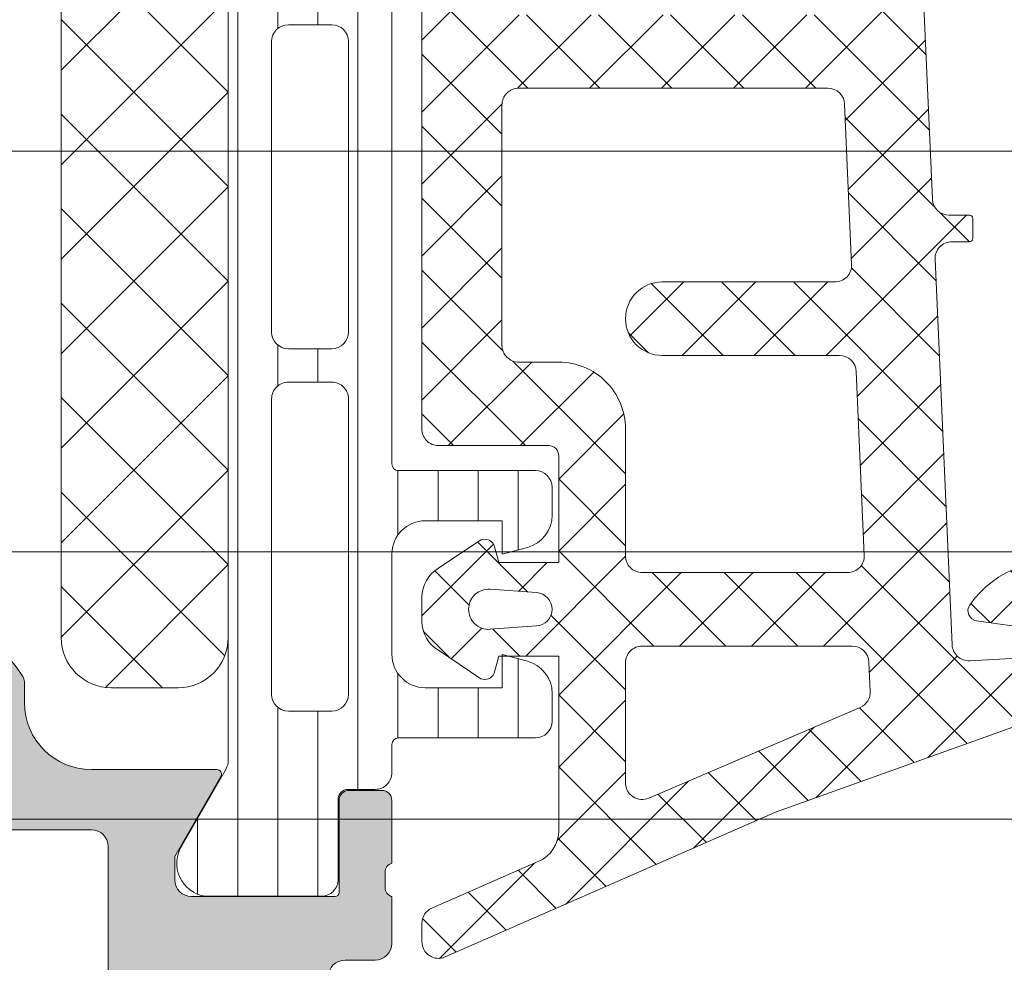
# Model space of a CAD drawing. Header units: millimetres. Extents: x 213386 to 506888, y 183055 to 450952.
# Tile 306 of 656: x 393293 to 393323, y 284315 to 284343. Entities that reach past the tile are written whole.
import ezdxf

# ---------------------------------------------------------------- set-up
doc = ezdxf.new("R2010")
doc.units = ezdxf.units.MM
doc.layers.add('FASÁDA DETAILNÍ', color=255, linetype='Continuous', lineweight=0)

msp = doc.modelspace()

# ---------------------------------------------------------------- hatches: boundary and pattern name
at = {"layer": 'FASÁDA DETAILNÍ'}
h = msp.add_hatch(dxfattribs=at)
h.set_pattern_fill('LINIE', color=256, scale=1.2, angle=90, style=0)
h.set_pattern_definition([(90, (393692.4159825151, 283047.5297934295), (-1.2, 7.347638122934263e-17), [])])
edge = h.paths.add_edge_path()
edge.add_arc((393303.3237099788, 284319.7464295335), 0.2999999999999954, 90.00207529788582, 180.0020752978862, ccw=False)
edge.add_line((393303.3236991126, 284320.0464295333), (393304.1340304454, 284320.0464581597))
edge.add_arc((393304.134015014, 284320.5464554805), 0.4999973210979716, 270.0017683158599, 360.0023822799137)
edge.add_line((393304.6340123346, 284320.5464762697), (393304.6353328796, 284321.3875485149))
edge.add_arc((393304.8353328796, 284321.3875485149), 0.1999999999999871, 90.00000000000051, 180.0000000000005, ccw=False)
edge.add_line((393304.8353328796, 284321.5875485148), (393308.9353328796, 284321.5875485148))
edge.add_arc((393308.9353328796, 284322.0875485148), 0.5000000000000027, 269.9999999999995, 359.9999999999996)
edge.add_line((393309.4353328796, 284322.0875485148), (393309.4353328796, 284322.9182977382))
edge.add_arc((393308.4353328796, 284322.9182977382), 0.9999999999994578, 360.0000000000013, 434.9999999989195)
edge.add_line((393308.6941519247, 284323.8842235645), (393307.9353328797, 284324.0875485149))
edge.add_line((393307.9353328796, 284324.0875485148), (393307.9353328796, 284323.0875485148))
edge.add_line((393307.9353328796, 284323.0875485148), (393305.6353328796, 284323.0875485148))
edge.add_arc((393305.6370421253, 284324.0916749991), 1.004127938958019, 180.2340877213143, 269.9024699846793, ccw=False)
edge.add_line((393304.6329225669, 284324.0875725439), (393304.6329225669, 284327.087450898))
edge.add_arc((393305.6370419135, 284327.0834225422), 1.004127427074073, 450.09751797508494, 539.7701403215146, ccw=False)
edge.add_line((393305.6353328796, 284328.0875485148), (393307.9353328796, 284328.0875485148))
edge.add_line((393307.9353328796, 284328.0875485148), (393307.9353328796, 284327.0875485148))
edge.add_line((393307.9353328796, 284327.0875485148), (393308.6941519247, 284327.2908734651))
edge.add_arc((393308.4353328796, 284328.2567992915), 1.000000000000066, 285.0000000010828, 359.9999999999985)
edge.add_line((393309.4353328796, 284328.2567992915), (393309.4353328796, 284329.0875485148))
edge.add_arc((393308.9353328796, 284329.0875485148), 0.4999999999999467, 360, 450)
edge.add_line((393308.9353328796, 284329.5875485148), (393304.8353328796, 284329.5875485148))
edge.add_arc((393304.8370614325, 284329.7917216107), 0.2041804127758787, 181.1558689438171, 269.5149389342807, ccw=False)
edge.add_line((393304.6329225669, 284329.7876028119), (393304.6328996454, 284355.6289696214))
edge.add_arc((393304.1329023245, 284355.6289541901), 0.4999973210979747, 360.0017683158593, 450.0023822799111)
edge.add_line((393304.1328815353, 284356.1289515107), (393303.3225502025, 284356.1289228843))
edge.add_arc((393303.3225393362, 284356.428922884), 0.299999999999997, 180.0020752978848, 270.0020752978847, ccw=False)
edge.add_line((393303.0225393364, 284356.4289120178), (393303.022784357, 284358.8289104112))
edge.add_arc((393302.5227883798, 284358.8288949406), 0.499995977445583, 360.0017728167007, 450.0023777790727)
edge.add_line((393302.5227676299, 284359.3288909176), (393299.0462261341, 284359.3287642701))
edge.add_arc((393299.188572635, 284358.3389513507), 0.99999607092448, 458.1836833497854, 572.7290913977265)
edge.add_line((393298.3473395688, 284357.798285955), (393299.6658919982, 284355.5146768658))
edge.add_arc((393299.232888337, 284355.2646612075), 0.5000000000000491, 360.00213520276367, 390.00207189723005, ccw=False)
edge.add_line((393299.7328883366, 284355.2646798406), (393299.733974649, 284320.9104110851))
edge.add_arc((393299.2339746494, 284320.9103934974), 0.5000000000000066, 330.0020786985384, 360.0020153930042, ccw=False)
edge.add_line((393299.6669964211, 284320.6604092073), (393298.3486094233, 284318.3767046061))
edge.add_arc((393299.1898816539, 284317.836100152), 0.9999960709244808, 507.2750591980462, 621.8204672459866)
edge.add_line((393299.047606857, 284316.8462769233), (393302.5241483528, 284316.8464035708))
edge.add_arc((393302.5241328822, 284317.346399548), 0.4999959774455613, 270.0017728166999, 360.0023777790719)
edge.add_line((393303.0241288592, 284317.3464202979), (393303.023709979, 284319.7464186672))
edge = h.paths.add_edge_path(flags=16)
edge.add_line((393302.8334343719, 284343.9375422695), (393301.5334402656, 284343.9375422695))
edge.add_arc((393301.5334366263, 284344.4375386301), 0.4999963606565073, 179.9995829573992, 270.0004170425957, ccw=False)
edge.add_line((393301.0334402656, 284344.4375422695), (393301.0334402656, 284353.287536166))
edge.add_arc((393301.5334366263, 284353.2875398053), 0.4999963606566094, 89.99958295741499, 180.0004170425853, ccw=False)
edge.add_line((393301.5334402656, 284353.787536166), (393302.8334343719, 284353.787536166))
edge.add_arc((393302.8334509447, 284353.2875361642), 0.5000000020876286, 360.0000002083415, 450.0018991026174, ccw=False)
edge.add_line((393303.3334509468, 284353.287536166), (393303.3334509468, 284344.4375422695))
edge.add_arc((393302.8334509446, 284344.4375422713), 0.5000000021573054, 269.99810091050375, 359.99999978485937, ccw=False)
edge = h.paths.add_edge_path(flags=16)
edge.add_arc((393302.8334509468, 284333.7375361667), 0.4999999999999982, 269.9999999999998, 360.000000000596, ccw=False)
edge.add_line((393302.8334509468, 284333.2375361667), (393301.5334402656, 284333.2375361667))
edge.add_arc((393301.5334402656, 284333.7375361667), 0.4999999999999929, 179.9999999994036, 269.99999999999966, ccw=False)
edge.add_line((393301.0334402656, 284333.7375361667), (393301.0334402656, 284342.4375422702))
edge.add_arc((393301.5334402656, 284342.4375422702), 0.5000000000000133, 450.0000000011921, 539.9999999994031, ccw=False)
edge.add_line((393301.5334402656, 284342.9375422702), (393302.8334509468, 284342.9375422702))
edge.add_arc((393302.8334509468, 284342.4375422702), 0.5000000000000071, 360.00000000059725, 450.0000000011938, ccw=False)
edge.add_line((393303.3334509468, 284342.4375422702), (393303.3334509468, 284333.7375361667))
edge = h.paths.add_edge_path(flags=16)
edge.add_arc((393301.5334366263, 284331.7375398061), 0.4999963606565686, 89.99958295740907, 180.0004170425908, ccw=False)
edge.add_line((393301.5334402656, 284332.2375361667), (393302.8334343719, 284332.2375361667))
edge.add_arc((393302.8334509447, 284331.7375361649), 0.5000000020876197, 360.00000020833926, 450.0018991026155, ccw=False)
edge.add_line((393303.3334509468, 284331.7375361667), (393303.3334509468, 284322.8875270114))
edge.add_arc((393302.8334662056, 284322.8875270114), 0.4999847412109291, 269.99999999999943, 360.00000000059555, ccw=False)
edge.add_line((393302.8334662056, 284322.3875422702), (393301.5334555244, 284322.3875422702))
edge.add_arc((393301.5334555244, 284322.887557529), 0.5000152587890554, 179.9999999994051, 270.0000000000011, ccw=False)
edge.add_line((393301.0334402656, 284322.887557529), (393301.0334402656, 284331.7375361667))
h = msp.add_hatch(dxfattribs=at)
h.set_pattern_fill('ANSI37', color=256, scale=0.48, angle=90, style=0)
h.set_pattern_definition([(135, (393309.6328994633, 284329.3363462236), (-1.077630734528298, -1.077630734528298), []), (225, (393309.6328994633, 284329.3363462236), (1.077630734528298, -1.077630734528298), [])])
edge = h.paths.add_edge_path(flags=16)
edge.add_line((393308.9686054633, 284325.9350692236), (393307.5757514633, 284326.0348132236))
edge.add_arc((393307.5328939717, 284325.4363463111), 0.5999995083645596, 85.90391948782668, 180.0000083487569)
edge.add_arc((393307.5328939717, 284325.4363461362), 0.5999995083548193, 179.9999916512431, 274.0960805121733)
edge.add_line((393307.5757514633, 284324.8378792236), (393308.9686054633, 284324.9376232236))
edge.add_arc((393308.9328909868, 284325.4363462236), 0.5000001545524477, 274.0960643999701, 445.9039356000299)
edge = h.paths.add_edge_path(flags=16)
edge.add_arc((393312.1328990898, 284323.8363495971), 0.4999996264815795, 89.9999571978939, 180.0000428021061)
edge.add_line((393311.6328994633, 284323.8363492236), (393311.6328994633, 284320.2426642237))
edge.add_arc((393312.1328997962, 284320.2426642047), 0.5000003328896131, 179.9999978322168, 293.2180266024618)
edge.add_line((393312.3300154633, 284319.7831582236), (393318.6611174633, 284322.4990362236))
edge.add_arc((393318.4640015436, 284322.9585415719), 0.4999998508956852, 293.2180817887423, 362.5001106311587)
edge.add_line((393318.9635254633, 284322.9803522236), (393318.9251994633, 284323.8581592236))
edge.add_arc((393318.4256758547, 284323.8363497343), 0.4999994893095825, 2.499979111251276, 90.0000448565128)
edge.add_line((393318.4256754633, 284324.3363492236), (393312.1328994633, 284324.3363492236))
edge = h.paths.add_edge_path(flags=16)
edge.add_line((393317.5410614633, 284349.3902682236), (393308.6442084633, 284353.5389382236))
edge.add_arc((393308.4328993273, 284353.0857844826), 0.4999998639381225, 64.99999208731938, 180.0000296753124)
edge.add_line((393307.9328994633, 284353.0857842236), (393307.9328994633, 284343.7363492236))
edge.add_arc((393308.4328990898, 284343.7363488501), 0.4999996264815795, 179.9999571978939, 270.0000428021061)
edge.add_line((393308.4328994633, 284343.2363492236), (393317.5568224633, 284343.2363492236))
edge.add_arc((393317.556822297, 284343.7363492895), 0.5000000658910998, 270.000019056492, 362.5000272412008)
edge.add_line((393318.0563464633, 284343.7581592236), (393317.8292764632, 284348.9589232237))
edge.add_arc((393317.3297510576, 284348.9371134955), 0.5000012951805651, 2.499997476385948, 64.99990801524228)
edge = h.paths.add_edge_path(flags=16)
edge.add_arc((393308.4328990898, 284340.5363495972), 0.4999996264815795, 89.9999571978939, 180.0000428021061)
edge.add_line((393307.9328994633, 284340.5363492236), (393307.9328994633, 284333.3363492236))
edge.add_arc((393308.4328990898, 284333.3363488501), 0.4999996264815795, 179.9999571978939, 270.0000428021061)
edge.add_line((393308.4328994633, 284332.8363492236), (393309.6328994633, 284332.8363492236))
edge.add_arc((393309.6329009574, 284330.8363507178), 1.99999850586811, -4.28037736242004e-05, 90.00004280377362, ccw=False)
edge.add_line((393311.6328994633, 284330.8363492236), (393311.6328994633, 284327.0363492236))
edge.add_arc((393312.1328990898, 284327.0363488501), 0.4999996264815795, 179.9999571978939, 270.0000428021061)
edge.add_line((393312.1328994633, 284326.5363492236), (393318.2859604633, 284326.5363492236))
edge.add_arc((393318.285960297, 284327.0363492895), 0.5000000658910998, 270.000019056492, 362.5000272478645)
edge.add_line((393318.7854844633, 284327.0581592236), (393318.5453494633, 284332.5581592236))
edge.add_arc((393318.0458258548, 284332.5363497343), 0.4999994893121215, 2.499979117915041, 90.00004486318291)
edge.add_line((393318.0458254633, 284333.0363492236), (393312.7328994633, 284333.0363492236))
edge.add_arc((393312.7328994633, 284334.1363492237), 1.100000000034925, 90, 270, ccw=False)
edge.add_line((393312.7328994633, 284335.2363492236), (393317.9061104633, 284335.2363492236))
edge.add_arc((393317.906110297, 284335.7363492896), 0.5000000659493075, 270.000019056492, 362.5000272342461)
edge.add_line((393318.4056344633, 284335.7581592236), (393318.1960614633, 284340.5581592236))
edge.add_arc((393317.6965378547, 284340.5363497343), 0.4999994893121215, 2.499979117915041, 90.00004485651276)
edge.add_line((393317.6965374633, 284341.0363492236), (393308.4328994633, 284341.0363492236))
edge = h.paths.add_edge_path()
edge.add_line((393309.8193564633, 284355.7494022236), (393318.6072224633, 284351.6515532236))
edge.add_ellipse((393317.3393649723, 284348.9326278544), major_axis=(-3.000002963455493, 0), ratio=1, start_angle=182.5000588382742, end_angle=244.999969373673, ccw=False)
edge.add_line((393320.3365124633, 284349.0634892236), (393320.3648464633, 284348.4145392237))
edge.add_ellipse((393320.8643700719, 284348.4363487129), major_axis=(-0.4999994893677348, 0), ratio=1, start_angle=2.499979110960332, end_angle=90.00004485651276)
edge.add_line((393320.8643704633, 284347.9363492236), (393321.8328994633, 284347.9363492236))
edge.add_ellipse((393321.832899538, 284347.8363492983), major_axis=(-0.09999992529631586, 0), ratio=1, start_angle=179.9999572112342, end_angle=270.0000427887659, ccw=False)
edge.add_line((393321.9328994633, 284347.8363492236), (393321.9328994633, 284347.2363492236))
edge.add_ellipse((393321.832899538, 284347.236349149), major_axis=(-0.09999992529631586, 0), ratio=1, start_angle=89.99995721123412, end_angle=180.0000427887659, ccw=False)
edge.add_line((393321.8328994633, 284347.1363492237), (393320.9298614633, 284347.1363492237))
edge.add_ellipse((393320.9298616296, 284346.6363491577), major_axis=(-0.5000000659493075, 0), ratio=1, start_angle=-89.99998093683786, end_angle=2.50002724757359)
edge.add_line((393320.4303374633, 284346.6145392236), (393320.8241754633, 284337.7142452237))
edge.add_ellipse((393321.3236867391, 284337.7363493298), major_axis=(-0.5000001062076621, 0), ratio=1, start_angle=2.533769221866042, end_angle=90.00008298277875)
edge.add_line((393321.3236874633, 284337.2363492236), (393321.9328994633, 284337.2363492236))
edge.add_ellipse((393321.932899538, 284337.1363492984), major_axis=(-0.09999992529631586, 0), ratio=1, start_angle=179.9999572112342, end_angle=270.0000427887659, ccw=False)
edge.add_line((393322.0328994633, 284337.1363492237), (393322.0328994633, 284336.5363492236))
edge.add_ellipse((393321.932899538, 284336.536349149), major_axis=(-0.09999992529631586, 0), ratio=1, start_angle=89.99995721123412, end_angle=180.0000427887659, ccw=False)
edge.add_line((393321.9328994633, 284336.4363492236), (393321.4033374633, 284336.4363492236))
edge.add_ellipse((393321.4033371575, 284335.9363487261), major_axis=(-0.5000004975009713, 0), ratio=1, start_angle=-90.00003503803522, end_angle=2.533697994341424)
edge.add_line((393320.9038254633, 284335.9142452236), (393321.4144814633, 284324.3740202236))
edge.add_ellipse((393321.9140060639, 284324.395829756), major_axis=(-0.5000004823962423, 0), ratio=1, start_angle=2.499979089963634, end_angle=93.21705730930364)
edge.add_line((393321.9420654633, 284323.8966172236), (393327.0758084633, 284324.1851802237))
edge.add_ellipse((393326.9602530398, 284324.5955982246), major_axis=(-0.4263754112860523, 0), ratio=1, start_angle=105.724854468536, end_angle=249.2410276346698)
edge.add_line((393327.1113764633, 284324.9942932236), (393326.8787734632, 284324.9930532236))
edge.add_line((393326.8787734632, 284324.9930532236), (393324.9961944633, 284324.6949152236))
edge.add_line((393324.9961944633, 284324.6949152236), (393322.1469094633, 284325.0953412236))
edge.add_ellipse((393322.1886600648, 284325.3924218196), major_axis=(-0.2999999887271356, 0), ratio=1, start_angle=-34.597746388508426, end_angle=82.00025596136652, ccw=False)
edge.add_ellipse((393324.4112311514, 284323.8593084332), major_axis=(-3.000047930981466, 0), ratio=1, start_angle=251.9915754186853, end_angle=325.40235871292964, ccw=False)
edge.add_line((393325.3387164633, 284326.7123872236), (393327.5936074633, 284326.0788112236))
edge.add_ellipse((393327.4326779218, 284325.3035987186), major_axis=(-0.791740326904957, 0), ratio=1, start_angle=186.7983462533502, end_angle=258.2723102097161, ccw=False)
edge.add_line((393328.2188514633, 284325.3973212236), (393328.2200724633, 284324.3391112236))
edge.add_ellipse((393327.0409862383, 284324.4682354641), major_axis=(-1.186135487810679, 0), ratio=1, start_angle=108.6555764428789, end_angle=173.7503218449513, ccw=False)
edge.add_line((393327.4204054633, 284323.3444212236), (393324.1790654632, 284322.2500882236))
edge.add_line((393324.1790654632, 284322.2500882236), (393316.1292704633, 284319.3603102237))
edge.add_line((393316.1292704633, 284319.3603102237), (393306.2313934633, 284315.0275012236))
edge.add_ellipse((393306.0331233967, 284315.4865102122), major_axis=(-0.5000002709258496, 0), ratio=1, start_angle=0.06657637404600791, end_angle=113.3620494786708, ccw=False)
edge.add_line((393305.5331234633, 284315.4859292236), (393305.5324884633, 284316.0326302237))
edge.add_ellipse((393306.0324885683, 284316.0332104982), major_axis=(-0.5000004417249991, 0), ratio=1, start_angle=-66.07917545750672, end_angle=0.06649452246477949, ccw=False)
edge.add_line((393305.8297514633, 284316.4902642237), (393309.0337544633, 284317.8920202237))
edge.add_ellipse((393308.6329001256, 284318.8081613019), major_axis=(-0.9999993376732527, 0), ratio=1, start_angle=113.6316147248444, end_angle=180.000052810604)
edge.add_line((393309.6328994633, 284318.8081622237), (393309.6328994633, 284324.0361042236))
edge.add_line((393309.6328994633, 284324.0361042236), (393307.8334204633, 284324.0361132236))
edge.add_line((393307.8334204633, 284324.0361132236), (393307.6954784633, 284323.5213122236))
edge.add_ellipse((393307.4183244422, 284323.6360774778), major_axis=(-0.2999756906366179, 0), ratio=1, start_angle=67.49643330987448, end_angle=157.5062997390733, ccw=False)
edge.add_line((393307.3035114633, 284323.3589432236), (393306.0333844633, 284324.2081102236))
edge.add_ellipse((393306.533105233, 284325.073974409), major_axis=(-0.9997207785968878, 0), ratio=1, start_angle=-0.007611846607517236, end_angle=60.009239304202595, ccw=False)
edge.add_line((393305.5333844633, 284325.0741072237), (393305.5334154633, 284325.7984682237))
edge.add_ellipse((393306.5331532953, 284325.7982601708), major_axis=(-0.9997378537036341, 0), ratio=1, start_angle=299.99132494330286, end_angle=359.9880763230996, ccw=False)
edge.add_line((393306.0334154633, 284326.6641342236), (393307.3035114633, 284327.5133012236))
edge.add_ellipse((393307.4183233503, 284327.2361537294), major_axis=(-0.2999875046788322, 0), ratio=1, start_angle=202.498603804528, end_angle=292.50240615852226, ccw=False)
edge.add_line((393307.6954784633, 284327.3509472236), (393307.8334504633, 284326.8361312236))
edge.add_line((393307.8334504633, 284326.8361312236), (393309.6328994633, 284326.8361232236))
edge.add_line((393309.6328994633, 284326.8361232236), (393309.6328994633, 284330.0363502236))
edge.add_ellipse((393309.3328996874, 284330.0363504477), major_axis=(-0.2999997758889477, 0), ratio=1, start_angle=179.9999572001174, end_angle=270.0000427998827)
edge.add_line((393309.3328994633, 284330.3363502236), (393306.0329034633, 284330.3363502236))
edge.add_ellipse((393306.0329030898, 284330.8363498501), major_axis=(-0.4999996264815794, 0), ratio=1, start_angle=-4.280210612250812e-05, end_angle=90.00004280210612, ccw=False)
edge.add_line((393305.5329034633, 284330.8363502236), (393305.5329034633, 284357.7339722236))
edge.add_line((393305.5329034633, 284357.7339722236), (393307.0832954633, 284358.6290902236))
edge.add_ellipse((393307.3332955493, 284358.1960776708), major_axis=(-0.4999999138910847, 0), ratio=1, start_angle=180.0000633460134, end_angle=300.0000170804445, ccw=False)
edge.add_line((393307.8332954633, 284358.1960782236), (393309.5306664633, 284358.1960782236))
edge.add_line((393309.5306664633, 284358.1960782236), (393309.5306664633, 284356.2025562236))
edge.add_ellipse((393310.0306667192, 284356.202555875), major_axis=(-0.5000002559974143, 0), ratio=1, start_angle=-3.994724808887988e-05, end_angle=64.99987142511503)
h = msp.add_hatch(dxfattribs=at)
h.set_pattern_fill('ANSI37', color=256, scale=0.48, angle=90, style=0)
h.set_pattern_definition([(135, (393309.6328996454, 284329.3363462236), (-1.077630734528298, -1.077630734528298), []), (225, (393309.6328996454, 284329.3363462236), (1.077630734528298, -1.077630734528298), [])])
edge = h.paths.add_edge_path(flags=16)
edge.add_line((393308.9686056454, 284325.9350692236), (393307.5757516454, 284326.0348132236))
edge.add_arc((393307.5328941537, 284325.4363463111), 0.5999995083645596, 85.90391948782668, 180.0000083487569)
edge.add_arc((393307.5328941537, 284325.4363461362), 0.5999995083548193, 179.9999916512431, 274.0960805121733)
edge.add_line((393307.5757516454, 284324.8378792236), (393308.9686056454, 284324.9376232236))
edge.add_arc((393308.9328911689, 284325.4363462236), 0.5000001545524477, 274.0960643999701, 445.9039356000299)
edge = h.paths.add_edge_path(flags=16)
edge.add_arc((393312.1328992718, 284323.8363495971), 0.4999996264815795, 89.9999571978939, 180.0000428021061)
edge.add_line((393311.6328996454, 284323.8363492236), (393311.6328996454, 284320.2426642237))
edge.add_arc((393312.1328999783, 284320.2426642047), 0.5000003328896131, 179.9999978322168, 293.2180266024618)
edge.add_line((393312.3300156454, 284319.7831582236), (393318.6611176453, 284322.4990362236))
edge.add_arc((393318.4640017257, 284322.9585415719), 0.4999998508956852, 293.2180817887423, 362.5001106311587)
edge.add_line((393318.9635256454, 284322.9803522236), (393318.9251996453, 284323.8581592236))
edge.add_arc((393318.4256760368, 284323.8363497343), 0.4999994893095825, 2.499979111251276, 90.0000448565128)
edge.add_line((393318.4256756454, 284324.3363492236), (393312.1328996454, 284324.3363492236))
edge = h.paths.add_edge_path(flags=16)
edge.add_line((393317.5410616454, 284349.3902682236), (393308.6442086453, 284353.5389382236))
edge.add_arc((393308.4328995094, 284353.0857844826), 0.4999998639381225, 64.99999208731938, 180.0000296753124)
edge.add_line((393307.9328996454, 284353.0857842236), (393307.9328996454, 284343.7363492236))
edge.add_arc((393308.4328992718, 284343.7363488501), 0.4999996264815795, 179.9999571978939, 270.0000428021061)
edge.add_line((393308.4328996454, 284343.2363492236), (393317.5568226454, 284343.2363492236))
edge.add_arc((393317.5568224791, 284343.7363492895), 0.5000000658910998, 270.000019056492, 362.5000272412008)
edge.add_line((393318.0563466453, 284343.7581592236), (393317.8292766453, 284348.9589232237))
edge.add_arc((393317.3297512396, 284348.9371134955), 0.5000012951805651, 2.499997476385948, 64.99990801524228)
edge = h.paths.add_edge_path(flags=16)
edge.add_arc((393308.4328992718, 284340.5363495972), 0.4999996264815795, 89.9999571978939, 180.0000428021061)
edge.add_line((393307.9328996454, 284340.5363492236), (393307.9328996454, 284333.3363492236))
edge.add_arc((393308.4328992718, 284333.3363488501), 0.4999996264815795, 179.9999571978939, 270.0000428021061)
edge.add_line((393308.4328996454, 284332.8363492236), (393309.6328996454, 284332.8363492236))
edge.add_arc((393309.6329011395, 284330.8363507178), 1.99999850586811, -4.28037736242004e-05, 90.00004280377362, ccw=False)
edge.add_line((393311.6328996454, 284330.8363492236), (393311.6328996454, 284327.0363492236))
edge.add_arc((393312.1328992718, 284327.0363488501), 0.4999996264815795, 179.9999571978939, 270.0000428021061)
edge.add_line((393312.1328996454, 284326.5363492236), (393318.2859606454, 284326.5363492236))
edge.add_arc((393318.2859604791, 284327.0363492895), 0.5000000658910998, 270.000019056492, 362.5000272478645)
edge.add_line((393318.7854846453, 284327.0581592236), (393318.5453496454, 284332.5581592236))
edge.add_arc((393318.0458260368, 284332.5363497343), 0.4999994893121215, 2.499979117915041, 90.00004486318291)
edge.add_line((393318.0458256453, 284333.0363492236), (393312.7328996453, 284333.0363492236))
edge.add_arc((393312.7328996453, 284334.1363492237), 1.100000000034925, 90, 270, ccw=False)
edge.add_line((393312.7328996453, 284335.2363492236), (393317.9061106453, 284335.2363492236))
edge.add_arc((393317.906110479, 284335.7363492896), 0.5000000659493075, 270.000019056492, 362.5000272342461)
edge.add_line((393318.4056346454, 284335.7581592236), (393318.1960616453, 284340.5581592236))
edge.add_arc((393317.6965380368, 284340.5363497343), 0.4999994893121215, 2.499979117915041, 90.00004485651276)
edge.add_line((393317.6965376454, 284341.0363492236), (393308.4328996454, 284341.0363492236))
edge = h.paths.add_edge_path()
edge.add_line((393309.8193566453, 284355.7494022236), (393318.6072226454, 284351.6515532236))
edge.add_ellipse((393317.3393651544, 284348.9326278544), major_axis=(-3.000002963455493, 0), ratio=1, start_angle=182.5000588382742, end_angle=244.999969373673, ccw=False)
edge.add_line((393320.3365126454, 284349.0634892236), (393320.3648466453, 284348.4145392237))
edge.add_ellipse((393320.8643702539, 284348.4363487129), major_axis=(-0.4999994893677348, 0), ratio=1, start_angle=2.499979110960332, end_angle=90.00004485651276)
edge.add_line((393320.8643706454, 284347.9363492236), (393321.8328996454, 284347.9363492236))
edge.add_ellipse((393321.8328997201, 284347.8363492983), major_axis=(-0.09999992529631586, 0), ratio=1, start_angle=179.9999572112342, end_angle=270.0000427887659, ccw=False)
edge.add_line((393321.9328996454, 284347.8363492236), (393321.9328996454, 284347.2363492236))
edge.add_ellipse((393321.8328997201, 284347.236349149), major_axis=(-0.09999992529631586, 0), ratio=1, start_angle=89.99995721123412, end_angle=180.0000427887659, ccw=False)
edge.add_line((393321.8328996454, 284347.1363492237), (393320.9298616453, 284347.1363492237))
edge.add_ellipse((393320.9298618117, 284346.6363491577), major_axis=(-0.5000000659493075, 0), ratio=1, start_angle=-89.99998093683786, end_angle=2.50002724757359)
edge.add_line((393320.4303376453, 284346.6145392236), (393320.8241756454, 284337.7142452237))
edge.add_ellipse((393321.3236869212, 284337.7363493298), major_axis=(-0.5000001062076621, 0), ratio=1, start_angle=2.533769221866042, end_angle=90.00008298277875)
edge.add_line((393321.3236876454, 284337.2363492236), (393321.9328996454, 284337.2363492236))
edge.add_ellipse((393321.93289972, 284337.1363492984), major_axis=(-0.09999992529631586, 0), ratio=1, start_angle=179.9999572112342, end_angle=270.0000427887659, ccw=False)
edge.add_line((393322.0328996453, 284337.1363492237), (393322.0328996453, 284336.5363492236))
edge.add_ellipse((393321.93289972, 284336.536349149), major_axis=(-0.09999992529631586, 0), ratio=1, start_angle=89.99995721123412, end_angle=180.0000427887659, ccw=False)
edge.add_line((393321.9328996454, 284336.4363492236), (393321.4033376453, 284336.4363492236))
edge.add_ellipse((393321.4033373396, 284335.9363487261), major_axis=(-0.5000004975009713, 0), ratio=1, start_angle=-90.00003503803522, end_angle=2.533697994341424)
edge.add_line((393320.9038256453, 284335.9142452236), (393321.4144816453, 284324.3740202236))
edge.add_ellipse((393321.914006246, 284324.395829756), major_axis=(-0.5000004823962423, 0), ratio=1, start_angle=2.499979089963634, end_angle=93.21705730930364)
edge.add_line((393321.9420656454, 284323.8966172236), (393327.0758086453, 284324.1851802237))
edge.add_ellipse((393326.9602532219, 284324.5955982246), major_axis=(-0.4263754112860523, 0), ratio=1, start_angle=105.724854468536, end_angle=249.2410276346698)
edge.add_line((393327.1113766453, 284324.9942932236), (393326.8787736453, 284324.9930532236))
edge.add_line((393326.8787736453, 284324.9930532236), (393324.9961946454, 284324.6949152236))
edge.add_line((393324.9961946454, 284324.6949152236), (393322.1469096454, 284325.0953412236))
edge.add_ellipse((393322.1886602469, 284325.3924218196), major_axis=(-0.2999999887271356, 0), ratio=1, start_angle=-34.597746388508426, end_angle=82.00025596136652, ccw=False)
edge.add_ellipse((393324.4112313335, 284323.8593084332), major_axis=(-3.000047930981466, 0), ratio=1, start_angle=251.9915754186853, end_angle=325.40235871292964, ccw=False)
edge.add_line((393325.3387166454, 284326.7123872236), (393327.5936076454, 284326.0788112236))
edge.add_ellipse((393327.4326781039, 284325.3035987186), major_axis=(-0.791740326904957, 0), ratio=1, start_angle=186.7983462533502, end_angle=258.2723102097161, ccw=False)
edge.add_line((393328.2188516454, 284325.3973212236), (393328.2200726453, 284324.3391112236))
edge.add_ellipse((393327.0409864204, 284324.4682354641), major_axis=(-1.186135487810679, 0), ratio=1, start_angle=108.6555764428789, end_angle=173.7503218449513, ccw=False)
edge.add_line((393327.4204056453, 284323.3444212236), (393324.1790656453, 284322.2500882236))
edge.add_line((393324.1790656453, 284322.2500882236), (393316.1292706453, 284319.3603102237))
edge.add_line((393316.1292706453, 284319.3603102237), (393306.2313936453, 284315.0275012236))
edge.add_ellipse((393306.0331235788, 284315.4865102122), major_axis=(-0.5000002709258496, 0), ratio=1, start_angle=0.06657637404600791, end_angle=113.3620494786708, ccw=False)
edge.add_line((393305.5331236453, 284315.4859292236), (393305.5324886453, 284316.0326302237))
edge.add_ellipse((393306.0324887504, 284316.0332104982), major_axis=(-0.5000004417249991, 0), ratio=1, start_angle=-66.07917545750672, end_angle=0.06649452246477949, ccw=False)
edge.add_line((393305.8297516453, 284316.4902642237), (393309.0337546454, 284317.8920202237))
edge.add_ellipse((393308.6329003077, 284318.8081613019), major_axis=(-0.9999993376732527, 0), ratio=1, start_angle=113.6316147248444, end_angle=180.000052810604)
edge.add_line((393309.6328996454, 284318.8081622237), (393309.6328996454, 284324.0361042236))
edge.add_line((393309.6328996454, 284324.0361042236), (393307.8334206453, 284324.0361132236))
edge.add_line((393307.8334206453, 284324.0361132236), (393307.6954786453, 284323.5213122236))
edge.add_ellipse((393307.4183246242, 284323.6360774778), major_axis=(-0.2999756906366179, 0), ratio=1, start_angle=67.49643330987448, end_angle=157.5062997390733, ccw=False)
edge.add_line((393307.3035116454, 284323.3589432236), (393306.0333846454, 284324.2081102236))
edge.add_ellipse((393306.5331054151, 284325.073974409), major_axis=(-0.9997207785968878, 0), ratio=1, start_angle=-0.007611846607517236, end_angle=60.009239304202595, ccw=False)
edge.add_line((393305.5333846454, 284325.0741072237), (393305.5334156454, 284325.7984682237))
edge.add_ellipse((393306.5331534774, 284325.7982601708), major_axis=(-0.9997378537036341, 0), ratio=1, start_angle=299.99132494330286, end_angle=359.9880763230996, ccw=False)
edge.add_line((393306.0334156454, 284326.6641342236), (393307.3035116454, 284327.5133012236))
edge.add_ellipse((393307.4183235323, 284327.2361537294), major_axis=(-0.2999875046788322, 0), ratio=1, start_angle=202.498603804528, end_angle=292.50240615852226, ccw=False)
edge.add_line((393307.6954786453, 284327.3509472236), (393307.8334506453, 284326.8361312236))
edge.add_line((393307.8334506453, 284326.8361312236), (393309.6328996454, 284326.8361232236))
edge.add_line((393309.6328996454, 284326.8361232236), (393309.6328996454, 284330.0363502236))
edge.add_ellipse((393309.3328998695, 284330.0363504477), major_axis=(-0.2999997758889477, 0), ratio=1, start_angle=179.9999572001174, end_angle=270.0000427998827)
edge.add_line((393309.3328996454, 284330.3363502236), (393306.0329036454, 284330.3363502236))
edge.add_ellipse((393306.0329032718, 284330.8363498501), major_axis=(-0.4999996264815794, 0), ratio=1, start_angle=-4.280210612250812e-05, end_angle=90.00004280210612, ccw=False)
edge.add_line((393305.5329036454, 284330.8363502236), (393305.5329036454, 284357.7339722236))
edge.add_line((393305.5329036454, 284357.7339722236), (393307.0832956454, 284358.6290902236))
edge.add_ellipse((393307.3332957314, 284358.1960776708), major_axis=(-0.4999999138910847, 0), ratio=1, start_angle=180.0000633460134, end_angle=300.0000170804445, ccw=False)
edge.add_line((393307.8332956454, 284358.1960782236), (393309.5306666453, 284358.1960782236))
edge.add_line((393309.5306666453, 284358.1960782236), (393309.5306666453, 284356.2025562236))
edge.add_ellipse((393310.0306669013, 284356.202555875), major_axis=(-0.5000002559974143, 0), ratio=1, start_angle=-3.994724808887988e-05, end_angle=64.99987142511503)
h = msp.add_hatch(dxfattribs=at)
h.set_pattern_fill('NETZ', color=256, scale=2, angle=-45.00000000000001, style=0)
h.set_pattern_definition([(315, (393299.7321648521, 284338.0874228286), (1.414213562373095, 1.414213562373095), []), (44.99999999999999, (393299.7321648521, 284338.0874228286), (-1.414213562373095, 1.414213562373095), [])])
h.paths.add_polyline_path([(393294.7321648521, 284324.5874228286, 0.4142135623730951), (393296.2321648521, 284323.0874228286), (393298.2321648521, 284323.0874228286, 0.4142135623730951), (393299.7321648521, 284324.5874228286), (393299.7321648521, 284351.5874228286, 0.4142135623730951), (393298.2321648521, 284353.0874228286), (393296.2321648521, 284353.0874228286, 0.4142135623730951), (393294.7321648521, 284351.5874228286)])
h = msp.add_hatch(color=256, dxfattribs=at)
edge = h.paths.add_edge_path()
edge.add_arc((393349.6328321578, 284304.8364137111), 0.5000674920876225, 270.007732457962, 359.992267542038)
edge.add_line((393350.1328996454, 284304.8363462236), (393350.1328996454, 284308.8363462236))
edge.add_arc((393349.6328321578, 284308.8362787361), 0.5000674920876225, 0.007732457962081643, 89.99226754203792)
edge.add_line((393349.6328996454, 284309.3363462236), (393348.3328508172, 284309.3363462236))
edge.add_arc((393348.332887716, 284308.8363093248), 0.5000369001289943, 90.00422797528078, 179.9957720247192)
edge.add_line((393347.8328508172, 284308.8363462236), (393347.8328508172, 284308.3363462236))
edge.add_line((393347.8328508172, 284308.3363462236), (393348.8328508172, 284308.3363462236))
edge.add_line((393348.8328508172, 284308.3363462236), (393348.8328508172, 284306.8363462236))
edge.add_arc((393347.8328877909, 284306.8363092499), 0.9999630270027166, -90.00211851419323, 0.0021185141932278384, ccw=False)
edge.add_line((393347.8328508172, 284305.8363462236), (393343.8328508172, 284305.8363462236))
edge.add_arc((393343.832927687, 284306.8364230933), 1.000076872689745, 180.0044039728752, 269.9955960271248, ccw=False)
edge.add_line((393342.8328508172, 284306.8363462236), (393342.8328508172, 284308.3363462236))
edge.add_line((393342.8328508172, 284308.3363462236), (393343.8328508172, 284308.3363462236))
edge.add_line((393343.8328508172, 284308.3363462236), (393343.8328508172, 284308.8363462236))
edge.add_arc((393343.3329082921, 284308.8364036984), 0.4999425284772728, 359.9934131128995, 450.0065868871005)
edge.add_line((393343.3328508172, 284309.3363462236), (393340.5328630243, 284309.3363462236))
edge.add_arc((393340.5328630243, 284308.8363462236), 0.5, 90, 180)
edge.add_line((393340.0328630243, 284308.8363462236), (393340.0328630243, 284308.6363462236))
edge.add_arc((393340.5328630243, 284308.6363462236), 0.5, 180, 270)
edge.add_line((393340.5328630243, 284308.1363462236), (393341.0328630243, 284308.1363462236))
edge.add_arc((393341.0328279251, 284307.6363111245), 0.5000351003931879, 0.0040217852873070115, 89.99597821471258, ccw=False)
edge.add_line((393341.5328630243, 284307.6363462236), (393341.5328630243, 284306.8363431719))
edge.add_arc((393341.0328464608, 284306.8363597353), 0.5000165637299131, 270.00189796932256, 359.99810203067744, ccw=False)
edge.add_line((393341.0328630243, 284306.3363431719), (393309.7328691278, 284306.3363431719))
edge.add_line((393309.7328691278, 284306.3363431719), (393303.6944115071, 284306.7687398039))
edge.add_arc((393303.7328675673, 284307.7679594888), 0.9999594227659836, 180, 267.79599713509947, ccw=False)
edge.add_line((393302.7329081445, 284307.7679594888), (393302.7329081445, 284314.4364116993))
edge.add_arc((393303.2329081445, 284314.4364116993), 0.5, 90, 180, ccw=False)
edge.add_line((393303.2329081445, 284314.9364116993), (393304.1329081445, 284314.9364116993))
edge.add_arc((393304.1329081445, 284315.4364116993), 0.5, 270, 360)
edge.add_line((393304.6329081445, 284315.4364116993), (393304.6329081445, 284316.8364132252))
edge.add_arc((393304.7117445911, 284317.1039338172), 0.278895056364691, 178.835410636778, 253.58012357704, ccw=False)
edge.add_line((393304.4329071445, 284317.1096022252), (393304.4329071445, 284317.5631962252))
edge.add_arc((393304.7117752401, 284317.5688568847), 0.2789255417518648, 106.42459455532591, 181.1628700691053, ccw=False)
edge.add_line((393304.6329081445, 284317.8364002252), (393304.6329081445, 284319.7164112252))
edge.add_arc((393304.3329081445, 284319.7164112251), 0.3000000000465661, 1.111684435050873e-08, 89.99999998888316)
edge.add_line((393304.3329081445, 284320.0164112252), (393303.3529338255, 284320.0164112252))
edge.add_arc((393303.3529338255, 284319.7164112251), 0.3000000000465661, 90, 179.9999999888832)
edge.add_line((393303.0529338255, 284319.7164112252), (393303.0529338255, 284316.9564132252))
edge.add_arc((393302.9329338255, 284316.9564132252), 0.1199999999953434, -90, 0, ccw=False)
edge.add_line((393302.9329338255, 284316.8364132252), (393298.6329081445, 284316.8364132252))
edge.add_arc((393298.6329081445, 284317.3364132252), 0.5, 180, 270, ccw=False)
edge.add_line((393298.1329081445, 284317.3364132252), (393298.1329081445, 284318.0364132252))
edge.add_line((393298.1329081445, 284318.0364132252), (393299.5144036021, 284320.4292335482))
edge.add_arc((393299.3947883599, 284320.4982934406), 0.1381197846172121, 329.9999999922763, 450)
edge.add_line((393299.3947883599, 284320.6364132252), (393295.6329081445, 284320.6364132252))
edge.add_arc((393295.6329081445, 284322.6364132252), 2, 180, 270, ccw=False)
edge.add_line((393293.6329081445, 284322.6364132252), (393293.6329081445, 284323.204408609))
edge.add_arc((393293.1329081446, 284323.2044086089), 0.4999999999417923, 6.67010661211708e-09, 34.47907176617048)
edge.add_arc((393289.4234095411, 284320.6569353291), 5.000000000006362, 34.47907175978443, 84.65077198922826)
edge.add_arc((393289.8710279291, 284325.4982865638), 0.1381197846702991, 82.29756249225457, 210.0000000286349)
edge.add_line((393289.7514126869, 284325.4292266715), (393291.1329081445, 284323.0364063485))
edge.add_line((393291.1329081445, 284323.0364063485), (393291.1329081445, 284322.3364063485))
edge.add_arc((393290.6329081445, 284322.3364063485), 0.5, -90, 0, ccw=False)
edge.add_line((393290.6329081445, 284321.8364063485), (393286.3328824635, 284321.8364063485))
edge.add_arc((393286.3328824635, 284321.9564063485), 0.1199999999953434, 180, 270, ccw=False)
edge.add_line((393286.2128824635, 284321.9564063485), (393286.2128824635, 284324.7164043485))
edge.add_arc((393285.9128824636, 284324.7164043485), 0.2999999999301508, 0, 90.00000001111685)
edge.add_line((393285.9128824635, 284325.0164043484), (393284.9329081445, 284325.0164043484))
edge.add_arc((393284.9329081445, 284324.7164043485), 0.2999999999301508, 90, 180)
edge.add_line((393284.6329081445, 284324.7164043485), (393284.6329081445, 284322.8363933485))
edge.add_arc((393284.5540410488, 284322.5688500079), 0.27892554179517, -1.1628700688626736, 73.57540543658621, ccw=False)
edge.add_line((393284.8329091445, 284322.5631893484), (393284.8329091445, 284322.1095953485))
edge.add_arc((393284.5540716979, 284322.1039269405), 0.2788950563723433, -73.58012357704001, 1.1645893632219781, ccw=False)
edge.add_line((393284.6329081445, 284321.8364063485), (393284.6329081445, 284318.8363478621))
edge.add_line((393284.6329081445, 284318.8363478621), (393285.3329805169, 284318.1362449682))
edge.add_line((393285.3329805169, 284318.1362449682), (393285.9329866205, 284318.1362449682))
edge.add_line((393285.9329866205, 284318.1362449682), (393285.9329866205, 284319.7362510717))
edge.add_arc((393286.4329960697, 284319.7362416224), 0.5000094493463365, 90.00108278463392, 179.9989172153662, ccw=False)
edge.add_line((393286.4329866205, 284320.2362510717), (393286.8284146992, 284320.2362510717))
edge.add_arc((393286.8284146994, 284319.7362510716), 0.5000000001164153, 75.00000001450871, 90.00000001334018, ccw=False)
edge.add_line((393286.9578242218, 284320.2192139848), (393288.3917109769, 284319.8350051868))
edge.add_arc((393288.1328919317, 284318.8690793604), 1.000000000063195, 3.335117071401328e-09, 74.99999999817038, ccw=False)
edge.add_line((393289.1328919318, 284318.8690793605), (393289.1328919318, 284313.1362571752))
edge.add_line((393289.1328919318, 284313.1362571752), (393285.9329866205, 284313.1362571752))
edge.add_line((393285.9329866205, 284313.1362571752), (393285.9329866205, 284313.9362449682))
edge.add_line((393285.9329866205, 284313.9362449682), (393285.3329805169, 284313.9362449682))
edge.add_line((393285.3329805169, 284313.9362449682), (393284.6329988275, 284312.7238121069))
edge.add_line((393284.6329988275, 284312.7238121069), (393284.6329988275, 284311.6362571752))
edge.add_line((393284.6329988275, 284311.6362571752), (393299.6329081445, 284311.6362571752))
edge.add_arc((393299.6329081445, 284311.1362571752), 0.5, 0, 90, ccw=False)
edge.add_line((393300.1329081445, 284311.1362571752), (393300.1329081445, 284305.3363462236))
edge.add_arc((393301.1329081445, 284305.3363462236), 1, 180, 270)
edge.add_line((393301.1329081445, 284304.3363462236), (393349.6328996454, 284304.3363462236))
edge = h.paths.add_edge_path(flags=16)
edge.add_line((393290.7328919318, 284313.9362449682), (393290.7328919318, 284318.3362449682))
edge.add_arc((393291.2328919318, 284318.3362449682), 0.5, 90, 180, ccw=False)
edge.add_line((393291.2328919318, 284318.8362449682), (393295.6328919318, 284318.8362449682))
edge.add_arc((393295.6328919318, 284318.3362449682), 0.5, 0, 90, ccw=False)
edge.add_line((393296.1328919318, 284318.3362449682), (393296.1328919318, 284313.9362449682))
edge.add_arc((393295.6328919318, 284313.9362449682), 0.5, -90, 0, ccw=False)
edge.add_line((393295.6328919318, 284313.4362449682), (393291.2328919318, 284313.4362449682))
edge.add_arc((393291.2328919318, 284313.9362449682), 0.5, 180, 270, ccw=False)

# ---------------------------------------------------------------- linework, layer by layer
for p, q in [((393304.6329225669, 284329.7876028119), (393304.6328996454, 284355.6289696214)), ((393299.7328883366, 284355.2646798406), (393299.7339746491, 284320.9104110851)), ((393301.5334402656, 284342.9375422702), (393302.8334509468, 284342.9375422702)), ((393301.0334402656, 284333.7375361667), (393301.0334402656, 284342.4375422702)), ((393303.3334509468, 284342.4375422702), (393303.3334509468, 284333.7375361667)), ((373041.6382373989, 284339.1544488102), (393344.8073991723, 284339.1543981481)), ((392872.1383372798, 284339.1544343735), (393344.8073991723, 284339.1544351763)), ((393302.8334509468, 284333.2375361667), (393301.5334402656, 284333.2375361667)), ((393301.5334402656, 284332.2375361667), (393302.8334343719, 284332.2375361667)), ((393301.0334402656, 284322.887557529), (393301.0334402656, 284331.7375361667)), ((393303.3334509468, 284331.7375361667), (393303.3334509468, 284322.8875270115)), ((393308.9353328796, 284329.5875485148), (393304.8353328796, 284329.5875485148)), ((393309.4353328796, 284328.2567992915), (393309.4353328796, 284329.0875485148)), ((393305.6353328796, 284328.0875485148), (393307.9353328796, 284328.0875485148)), ((393307.9353328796, 284328.0875485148), (393307.9353328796, 284327.0875485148)), ((393344.8073991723, 284327.1544343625), (373041.6382373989, 284327.1544343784)), ((393344.8073991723, 284327.154435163), (392872.1383372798, 284327.1544343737)), ((393307.9353328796, 284327.0875485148), (393308.6941519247, 284327.2908734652)), ((393304.6329225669, 284324.0875725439), (393304.6329225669, 284327.087450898)), ((393308.6941519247, 284323.8842235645), (393307.9353328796, 284324.0875485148)), ((393307.9353328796, 284324.0875485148), (393307.9353328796, 284323.0875485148)), ((393307.9353328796, 284323.0875485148), (393305.6353328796, 284323.0875485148)), ((393309.4353328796, 284322.0875485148), (393309.4353328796, 284322.9182977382)), ((393302.8334662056, 284322.3875422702), (393301.5334555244, 284322.3875422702)), ((393304.8353328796, 284321.5875485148), (393308.9353328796, 284321.5875485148)), ((393304.6340123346, 284320.5464762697), (393304.6353328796, 284321.3875485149)), ((393299.6669964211, 284320.6604092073), (393298.3486094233, 284318.3767046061)), ((393303.3236991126, 284320.0464295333), (393304.1340304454, 284320.0464581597)), ((393303.0241288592, 284317.3464202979), (393303.023709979, 284319.7464186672)), ((373041.6382373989, 284319.1544487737), (399616.6382373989, 284319.1543827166)), ((392872.1383372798, 284319.1544343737), (395731.1381375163, 284319.1544392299)), ((393299.047606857, 284316.8462769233), (393302.5241483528, 284316.8464035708))]:
    msp.add_line(p, q, dxfattribs=at)
at = {"layer": 'FASÁDA DETAILNÍ', "extrusion": (0, 0, -1)}
for points in [[(-393324.1790654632, 284322.2500882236), (-393316.1292704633, 284319.3603102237), (-393306.2313934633, 284315.0275012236), (-393306.2313934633, 284315.0275012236, 0.538982), (-393305.5331234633, 284315.4859292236), (-393305.5324884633, 284316.0326302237), (-393305.5324884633, 284316.0326302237, 0.296905), (-393305.8297514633, 284316.4902642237), (-393309.0337544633, 284317.8920202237), (-393309.0337544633, 284317.8920202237, -0.297963), (-393309.6328994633, 284318.8081622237), (-393309.6328994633, 284324.0361042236), (-393307.8334204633, 284324.0361132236), (-393307.6954784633, 284323.5213122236), (-393307.6954784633, 284323.5213122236, 0.414264), (-393307.3035114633, 284323.3589432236), (-393306.0333844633, 284324.2081102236), (-393306.0333844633, 284324.2081102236, 0.268028), (-393305.5333844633, 284325.0741072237), (-393305.5334154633, 284325.7984682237), (-393305.5334154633, 284325.7984682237, 0.267934), (-393306.0334154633, 284326.6641342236), (-393307.3035114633, 284327.5133012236), (-393307.3035114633, 284327.5133012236, 0.414233), (-393307.6954784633, 284327.3509472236), (-393307.8334504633, 284326.8361312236), (-393309.6328994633, 284326.8361232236), (-393309.6328994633, 284330.0363502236), (-393309.6328994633, 284330.0363502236, -0.414214), (-393309.3328994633, 284330.3363502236), (-393306.0329034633, 284330.3363502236), (-393306.0329034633, 284330.3363502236, 0.414214), (-393305.5329034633, 284330.8363502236), (-393305.5329034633, 284357.7339722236)], [(-393324.1790656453, 284322.2500882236), (-393316.1292706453, 284319.3603102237), (-393306.2313936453, 284315.0275012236), (-393306.2313936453, 284315.0275012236, 0.538982), (-393305.5331236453, 284315.4859292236), (-393305.5324886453, 284316.0326302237), (-393305.5324886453, 284316.0326302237, 0.296905), (-393305.8297516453, 284316.4902642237), (-393309.0337546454, 284317.8920202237), (-393309.0337546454, 284317.8920202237, -0.297963), (-393309.6328996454, 284318.8081622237), (-393309.6328996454, 284324.0361042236), (-393307.8334206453, 284324.0361132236), (-393307.6954786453, 284323.5213122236), (-393307.6954786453, 284323.5213122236, 0.414264), (-393307.3035116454, 284323.3589432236), (-393306.0333846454, 284324.2081102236), (-393306.0333846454, 284324.2081102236, 0.268028), (-393305.5333846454, 284325.0741072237), (-393305.5334156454, 284325.7984682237), (-393305.5334156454, 284325.7984682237, 0.267934), (-393306.0334156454, 284326.6641342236), (-393307.3035116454, 284327.5133012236), (-393307.3035116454, 284327.5133012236, 0.414233), (-393307.6954786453, 284327.3509472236), (-393307.8334506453, 284326.8361312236), (-393309.6328996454, 284326.8361232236), (-393309.6328996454, 284330.0363502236), (-393309.6328996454, 284330.0363502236, -0.414214), (-393309.3328996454, 284330.3363502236), (-393306.0329036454, 284330.3363502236), (-393306.0329036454, 284330.3363502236, 0.414214), (-393305.5329036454, 284330.8363502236), (-393305.5329036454, 284357.7339722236)], [(-393320.4303374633, 284346.6145392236), (-393320.8241754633, 284337.7142452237), (-393320.8241754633, 284337.7142452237, -0.40132), (-393321.3236874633, 284337.2363492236), (-393321.9328994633, 284337.2363492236), (-393321.9328994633, 284337.2363492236, 0.414214), (-393322.0328994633, 284337.1363492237), (-393322.0328994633, 284336.5363492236), (-393322.0328994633, 284336.5363492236, 0.414214), (-393321.9328994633, 284336.4363492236), (-393321.4033374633, 284336.4363492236), (-393321.4033374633, 284336.4363492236, -0.427226), (-393320.9038254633, 284335.9142452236), (-393321.4144814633, 284324.3740202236), (-393321.4144814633, 284324.3740202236, -0.417884), (-393321.9420654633, 284323.8966172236), (-393327.0758084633, 284324.1851802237)], [(-393320.4303376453, 284346.6145392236), (-393320.8241756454, 284337.7142452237), (-393320.8241756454, 284337.7142452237, -0.40132), (-393321.3236876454, 284337.2363492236), (-393321.9328996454, 284337.2363492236), (-393321.9328996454, 284337.2363492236, 0.414214), (-393322.0328996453, 284337.1363492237), (-393322.0328996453, 284336.5363492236), (-393322.0328996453, 284336.5363492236, 0.414214), (-393321.9328996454, 284336.4363492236), (-393321.4033376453, 284336.4363492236), (-393321.4033376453, 284336.4363492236, -0.427226), (-393320.9038256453, 284335.9142452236), (-393321.4144816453, 284324.3740202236), (-393321.4144816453, 284324.3740202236, -0.417884), (-393321.9420656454, 284323.8966172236), (-393327.0758086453, 284324.1851802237)], [(-393324.9961944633, 284324.6949152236), (-393322.1469094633, 284325.0953412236), (-393322.1469094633, 284325.0953412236, 0.557725), (-393321.9417124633, 284325.5627652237, 0.331739), (-393325.3387164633, 284326.7123872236)], [(-393324.9961946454, 284324.6949152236), (-393322.1469096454, 284325.0953412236), (-393322.1469096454, 284325.0953412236, 0.557725), (-393321.9417126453, 284325.5627652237, 0.331739), (-393325.3387166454, 284326.7123872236)]]:
    msp.add_lwpolyline(points, format="xyb", dxfattribs=at)
at = {"layer": 'FASÁDA DETAILNÍ'}
for points in [[(393299.7321648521, 284351.5874228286), (393299.7321648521, 284324.5874228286, -0.414213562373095), (393298.2321648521, 284323.0874228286), (393296.2321648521, 284323.0874228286, -0.414213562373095), (393294.7321648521, 284324.5874228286), (393294.7321648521, 284351.5874228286, -0.414213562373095), (393296.2321648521, 284353.0874228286), (393298.2321648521, 284353.0874228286, -0.414213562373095)], [(393308.4328994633, 284341.0363492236, 0.414214), (393307.9328994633, 284340.5363492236), (393307.9328994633, 284333.3363492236), (393307.9328994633, 284333.3363492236, 0.414214), (393308.4328994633, 284332.8363492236), (393309.6328994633, 284332.8363492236), (393309.6328994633, 284332.8363492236, -0.414214), (393311.6328994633, 284330.8363492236), (393311.6328994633, 284327.0363492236), (393311.6328994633, 284327.0363492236, 0.414214), (393312.1328994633, 284326.5363492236), (393318.2859604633, 284326.5363492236), (393318.2859604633, 284326.5363492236, 0.427052), (393318.7854844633, 284327.0581592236), (393318.5453494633, 284332.5581592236), (393318.5453494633, 284332.5581592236, 0.401491), (393318.0458254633, 284333.0363492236), (393312.7328994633, 284333.0363492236), (393312.7328994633, 284333.0363492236, -1), (393312.7328994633, 284335.2363492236), (393317.9061104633, 284335.2363492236), (393317.9061104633, 284335.2363492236, 0.427052), (393318.4056344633, 284335.7581592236), (393318.1960614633, 284340.5581592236), (393318.1960614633, 284340.5581592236, 0.401491), (393317.6965374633, 284341.0363492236), (393308.4328994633, 284341.0363492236)], [(393308.4328996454, 284341.0363492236, 0.414214), (393307.9328996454, 284340.5363492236), (393307.9328996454, 284333.3363492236), (393307.9328996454, 284333.3363492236, 0.414214), (393308.4328996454, 284332.8363492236), (393309.6328996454, 284332.8363492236), (393309.6328996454, 284332.8363492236, -0.414214), (393311.6328996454, 284330.8363492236), (393311.6328996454, 284327.0363492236), (393311.6328996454, 284327.0363492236, 0.414214), (393312.1328996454, 284326.5363492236), (393318.2859606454, 284326.5363492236), (393318.2859606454, 284326.5363492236, 0.427052), (393318.7854846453, 284327.0581592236), (393318.5453496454, 284332.5581592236), (393318.5453496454, 284332.5581592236, 0.401491), (393318.0458256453, 284333.0363492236), (393312.7328996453, 284333.0363492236), (393312.7328996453, 284333.0363492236, -1), (393312.7328996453, 284335.2363492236), (393317.9061106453, 284335.2363492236), (393317.9061106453, 284335.2363492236, 0.427052), (393318.4056346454, 284335.7581592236), (393318.1960616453, 284340.5581592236), (393318.1960616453, 284340.5581592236, 0.401491), (393317.6965376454, 284341.0363492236), (393308.4328996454, 284341.0363492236)], [(393308.9686054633, 284325.9350692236), (393307.5757514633, 284326.0348132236), (393307.5757514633, 284326.0348132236, 0.435311), (393306.9328944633, 284325.4363462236, 0.435311), (393307.5757514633, 284324.8378792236), (393308.9686054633, 284324.9376232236), (393308.9686054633, 284324.9376232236, 0.930949), (393308.9686054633, 284325.9350692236)], [(393308.9686056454, 284325.9350692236), (393307.5757516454, 284326.0348132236), (393307.5757516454, 284326.0348132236, 0.435311), (393306.9328946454, 284325.4363462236, 0.435311), (393307.5757516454, 284324.8378792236), (393308.9686056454, 284324.9376232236), (393308.9686056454, 284324.9376232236, 0.930949), (393308.9686056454, 284325.9350692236)], [(393312.1328994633, 284324.3363492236, 0.414214), (393311.6328994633, 284323.8363492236), (393311.6328994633, 284320.2426642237), (393311.6328994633, 284320.2426642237, 0.538546), (393312.3300154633, 284319.7831582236), (393318.6611174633, 284322.4990362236), (393318.6611174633, 284322.4990362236, 0.311858), (393318.9635254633, 284322.9803522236), (393318.9251994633, 284323.8581592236), (393318.9251994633, 284323.8581592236, 0.401491), (393318.4256754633, 284324.3363492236), (393312.1328994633, 284324.3363492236)], [(393312.1328996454, 284324.3363492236, 0.414214), (393311.6328996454, 284323.8363492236), (393311.6328996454, 284320.2426642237), (393311.6328996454, 284320.2426642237, 0.538546), (393312.3300156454, 284319.7831582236), (393318.6611176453, 284322.4990362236), (393318.6611176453, 284322.4990362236, 0.311858), (393318.9635256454, 284322.9803522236), (393318.9251996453, 284323.8581592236), (393318.9251996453, 284323.8581592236, 0.401491), (393318.4256756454, 284324.3363492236), (393312.1328996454, 284324.3363492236)], [(393290.7328919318, 284313.9362449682), (393290.7328919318, 284318.3362449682, -0.4142135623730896), (393291.2328919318, 284318.8362449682), (393295.6328919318, 284318.8362449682, -0.4142135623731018), (393296.1328919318, 284318.3362449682), (393296.1328919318, 284313.9362449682, -0.4142135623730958), (393295.6328919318, 284313.4362449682), (393291.2328919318, 284313.4362449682, -0.4142135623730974)]]:
    msp.add_lwpolyline(points, format="xyb", close=True, dxfattribs=at)
msp.add_lwpolyline([(393302.7329081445, 284314.4364116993, -0.4142135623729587), (393303.2329081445, 284314.9364116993), (393304.1329081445, 284314.9364116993, 0.4142135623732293), (393304.6329081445, 284315.4364116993), (393304.6329081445, 284316.8364132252, -0.3382124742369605), (393304.4329071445, 284317.1096022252), (393304.4329071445, 284317.5631962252, -0.33818117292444), (393304.6329081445, 284317.8364002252), (393304.6329081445, 284319.7164112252, 0.414213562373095), (393304.3329081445, 284320.0164112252), (393303.3529338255, 284320.0164112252, 0.414213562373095), (393303.0529338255, 284319.7164112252), (393303.0529338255, 284316.9564132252, -0.414213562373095), (393302.9329338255, 284316.8364132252), (393298.6329081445, 284316.8364132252, -0.414213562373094), (393298.1329081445, 284317.3364132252), (393298.1329081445, 284318.0364132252), (393299.5144036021, 284320.4292335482, 0.5773502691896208), (393299.3947883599, 284320.6364132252), (393295.6329081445, 284320.6364132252, -0.4142135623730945), (393293.6329081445, 284322.6364132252), (393293.6329081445, 284323.204408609, 0.1515887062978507), (393293.545074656, 284323.4874611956, 0.2224807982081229), (393289.8895398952, 284325.6351601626, 0.6230654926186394)], format="xyb", dxfattribs=at)
for centre, radius, start, end in [((393301.5334402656, 284342.4375422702), 0.5000000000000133, 90, 180), ((393302.8334509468, 284342.4375422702), 0.5000000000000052, 0, 90), ((393301.5334402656, 284333.7375361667), 0.4999999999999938, 180, 270), ((393302.8334509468, 284333.7375361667), 0.4999999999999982, 270, 0), ((393301.5334366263, 284331.7375398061), 0.4999963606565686, 89.99958295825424, 180.0004170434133), ((393302.8334509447, 284331.7375361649), 0.5000000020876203, 2.08440831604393e-07, 90.00189910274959), ((393304.8370614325, 284329.7917216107), 0.2041804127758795, 181.1558689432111, 269.5149389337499), ((393308.9353328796, 284329.0875485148), 0.4999999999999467, 0, 90), ((393305.6370419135, 284327.0834225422), 1.004127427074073, 90.09751797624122, 179.7701403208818), ((393308.4353328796, 284328.2567992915), 1.000000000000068, 285.0000000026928, 0), ((393305.6370421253, 284324.0916749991), 1.004127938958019, 180.2340877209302, 269.9024699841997), ((393308.4353328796, 284322.9182977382), 0.9999999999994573, 0, 74.99999999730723), ((393301.5334555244, 284322.887557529), 0.500015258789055, 180, 270), ((393302.8334662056, 284322.8875270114), 0.4999847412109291, 270, 0), ((393308.9353328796, 284322.0875485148), 0.500000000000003, 270, 0), ((393304.8353328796, 284321.3875485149), 0.1999999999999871, 90, 180), ((393299.2339746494, 284320.9103934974), 0.5000000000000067, 330.0020786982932, 0.002015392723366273), ((393304.134015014, 284320.5464554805), 0.4999973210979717, 270.0017683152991, 0.002382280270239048), ((393303.3237099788, 284319.7464295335), 0.2999999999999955, 90.00207529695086, 180.0020752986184), ((393299.1898816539, 284317.836100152), 0.999996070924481, 147.2750591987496, 261.8204672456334), ((393302.5241328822, 284317.346399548), 0.4999959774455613, 270.0017728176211, 0.002377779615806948)]:
    msp.add_arc(centre, radius, start, end, dxfattribs=at)

doc.saveas('drawing.dxf')
